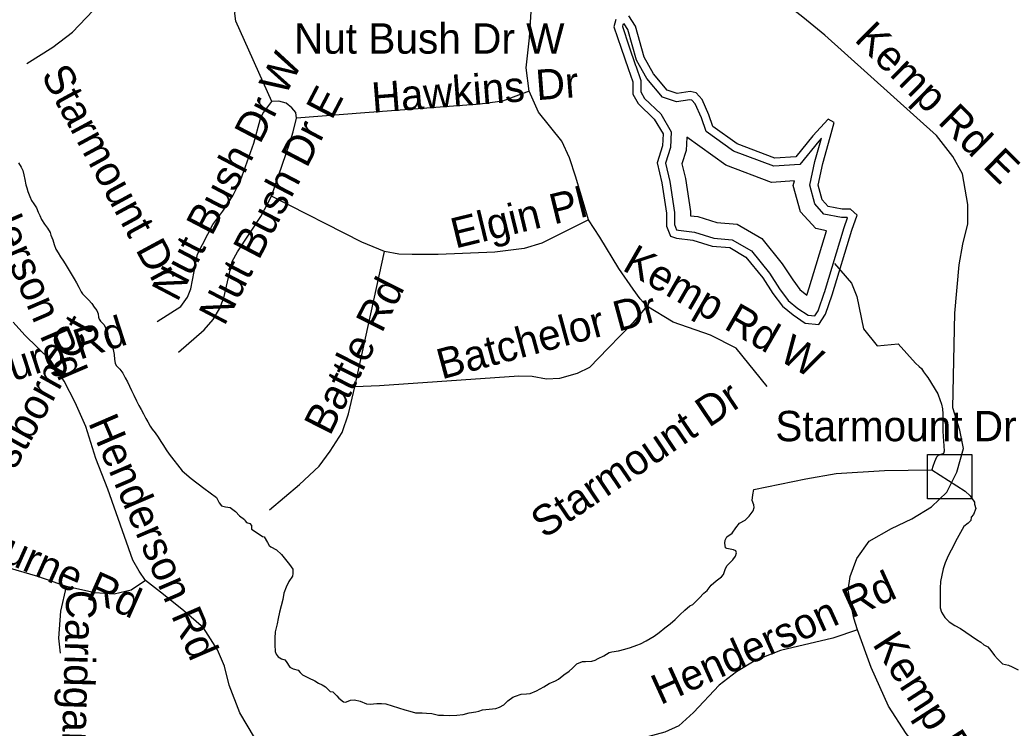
# Model space of a CAD drawing. Extents: x 1662474 to 1856135, y 779280 to 917889.
# Drawn here: x 1744951 to 1748069, y 849267 to 851485 of the extents above; entities that cross this region are included whole.
import ezdxf

# ---------------------------------------------------------------- set-up
doc = ezdxf.new("R2010")
doc.units = 0
for name, color, linetype in [('Exist Hydrographic Creek Single Shore', 7, 'Continuous'), ('Exist Hydrographic Pond Over 1500 Sq Ft', 7, 'Continuous'), ('Exist Road Non-System Structure Non-Sys Other Attributed CELL', 7, 'Continuous'), ('Exist Road Non-System Type 51', 7, 'Continuous'), ('Exist Road Non-System Type 51 Label', 7, 'Continuous'), ('Old_Level_44', 7, 'Continuous')]:
    doc.layers.add(name, color=color, linetype=linetype)

msp = doc.modelspace()

# ---------------------------------------------------------------- linework, layer by layer
at = {"layer": 'Exist Hydrographic Creek Single Shore'}
for points in [[(1744946.6, 851037.1), (1744954.8, 851023.9), (1744960, 851013.7), (1744962.9, 851000.1), (1744965.8, 850984.8), (1744969, 850968), (1744971.9, 850958.8), (1744975.5, 850947.6), (1744981.2, 850932.3), (1744986.8, 850919.4), (1744994.1, 850909.2), (1745002.2, 850896.6), (1745007.5, 850883.2), (1745013.2, 850872.8), (1745018.5, 850859.9), (1745027, 850845.2), (1745036.6, 850832.3), (1745044.8, 850818.9), (1745047.6, 850810.8), (1745053.2, 850796.6), (1745057.9, 850781.7), (1745063.4, 850767.2), (1745069.8, 850755.7), (1745078.1, 850743.1), (1745086.8, 850729.7), (1745095.1, 850716.1), (1745120.4, 850674.1), (1745127.8, 850661.2), (1745135.4, 850648.1), (1745142.1, 850633.1), (1745146.6, 850627.1), (1745157.4, 850616.6), (1745165, 850608.7), (1745175.5, 850596.4), (1745183.4, 850585.6), (1745191, 850574.9), (1745195.1, 850564.9), (1745197, 850553.6), (1745198.4, 850547.8), (1745202.5, 850541.8), (1745212.8, 850530.8), (1745220.6, 850517.6), (1745224.6, 850507.1), (1745227.2, 850491.1), (1745231.4, 850481.9), (1745238, 850467.8), (1745243, 850453.1), (1745246.1, 850437.1), (1745247.1, 850421.1), (1745248.8, 850409.8), (1745252.4, 850402.4), (1745263.4, 850391.4), (1745272.4, 850378.8), (1745280, 850364.6), (1745287, 850351.5), (1745294.1, 850337.6), (1745300.1, 850324.2), (1745306.8, 850310.3), (1745315.9, 850291.9), (1745323, 850277.2), (1745330.6, 850264.9), (1745337.4, 850251), (1745345, 850237.1), (1745350.9, 850226.8), (1745358.8, 850212.9)], [(1747500.4, 850721.6), (1747554.5, 850660.1), (1747570.8, 850618.7), (1747591.8, 850517.9), (1747634.5, 850464.1), (1747700.1, 850470.9), (1747754.1, 850410.3), (1747766.2, 850400.1), (1747773.1, 850393.8), (1747779.9, 850383), (1747788.9, 850370.4), (1747793, 850364.9), (1747824, 850314.2), (1747825.6, 850310.6), (1747831.1, 850296.6), (1747836.1, 850281.7), (1747839.5, 850266.8), (1747840.5, 850251.5), (1747840.5, 850242.8), (1747840.5, 850227.9), (1747840.2, 850211.9), (1747840.2, 850196.6), (1747840.8, 850180.9), (1747842.4, 850165.9), (1747843.4, 850150.7), (1747844, 850134.7), (1747842.4, 850127.1), (1747836.6, 850125), (1747825, 850121.3), (1747820.4, 850115.3), (1747814, 850100.6), (1747809, 850086.4), (1747805.6, 850076.4)], [(1745358.8, 850212.9), (1745364.8, 850203.8), (1745373.9, 850191.4), (1745383.6, 850178.6), (1745391.5, 850164.9), (1745399.6, 850151.8), (1745408.5, 850138.9), (1745418, 850125.2), (1745458.8, 850073.3), (1745486.2, 850049.1), (1745526.6, 850018.2), (1745565.8, 849989.3), (1745574.5, 849972.5), (1745581.8, 849963.3), (1745594.4, 849960.4), (1745609.1, 849958.3), (1745625.9, 849946), (1745637.8, 849932.1), (1745654, 849920.2), (1745655.8, 849916.1), (1745655.8, 849915.8), (1745660.2, 849910.6), (1745670.8, 849907.7), (1745675.2, 849901.9), (1745676, 849889.8), (1745693.1, 849879.1), (1745709.6, 849867.2), (1745714.9, 849866.2), (1745725.4, 849848.9), (1745730.4, 849838.6), (1745735.9, 849835), (1745754.2, 849825.2), (1745769.1, 849811.1), (1745781.8, 849795.3), (1745794.6, 849779.6), (1745804.6, 849765.2), (1745804.9, 849751), (1745803.6, 849742.6), (1745792.5, 849726.8), (1745783.9, 849708.2), (1745776.8, 849689.8), (1745773.4, 849669.9), (1745768.9, 849649.7), (1745762.9, 849630.2), (1745759, 849610.3), (1745755.8, 849594.3), (1745750, 849569.1), (1745748.5, 849549.1), (1745749, 849528.4), (1745750, 849507.2), (1745752.9, 849498.5), (1745759.5, 849490.4), (1745769.5, 849484.1), (1745780, 849481.4), (1745784.6, 849475.9), (1745796, 849457.8), (1745806.5, 849453.4), (1745821.4, 849448.4), (1745827.8, 849441.6), (1745835.6, 849434.4), (1745854.2, 849424.8), (1745873.6, 849415.6), (1745885.2, 849407.7), (1745896.5, 849402.7), (1745906.8, 849396.9), (1745911.8, 849392.2), (1745922, 849382.2), (1745930.1, 849380.9), (1745942.4, 849368.6), (1745949.2, 849360.7), (1745963.4, 849349.1), (1745969.5, 849348.9), (1745977.9, 849352.1), (1745985.8, 849354.9), (1745998, 849355.4), (1746016.1, 849351.2), (1746035.9, 849343.1), (1746047.6, 849342.6), (1746068.1, 849344.4), (1746082.2, 849344.4), (1746095.8, 849342.9), (1746115.6, 849337.1), (1746135.9, 849331.1), (1746156, 849325), (1746171.8, 849320.6), (1746188.6, 849315.6), (1746198, 849314.8), (1746209.9, 849315.1), (1746223.8, 849314.2), (1746240.2, 849312.9), (1746261.6, 849307.9), (1746277, 849307.7), (1746297, 849306.9), (1746318.2, 849307.7), (1746338.8, 849309.5), (1746357.4, 849315.3), (1746377.6, 849318.4), (1746387, 849320.6), (1746399.1, 849324.2), (1746419.9, 849326.6)], [(1746419.9, 849326.6), (1746441.1, 849328.9), (1746452.1, 849332.9), (1746465.8, 849339.7), (1746478.4, 849353.1), (1746494.1, 849364.4), (1746502.2, 849367.8), (1746519.9, 849373.1), (1746536.6, 849374.1), (1746547.9, 849375.4), (1746567.6, 849384.3), (1746579.6, 849390.4), (1746591.2, 849396.1), (1746607.8, 849406.6), (1746626.9, 849415.3), (1746636.4, 849420.6), (1746653.1, 849433.7), (1746670.2, 849445.5), (1746680.8, 849454.7), (1746694.1, 849468.8), (1746711.6, 849475.7), (1746721.6, 849476.2), (1746741.4, 849476.7), (1746751.4, 849479.6), (1746761.2, 849485.6), (1746779.1, 849493.5), (1746787.5, 849498.8), (1746795.9, 849504), (1746804.1, 849506.6), (1746824.5, 849509.5), (1746844.5, 849514.8), (1746862.1, 849519.8), (1746881.8, 849526.8), (1746893.2, 849531.3), (1746911.6, 849540.2), (1746924.2, 849547.6), (1746935.9, 849555.2), (1746952.4, 849566.5), (1746969.4, 849580.9), (1746986, 849594.1), (1747001.8, 849607.4), (1747016.6, 849621.6), (1747032.1, 849636.8), (1747047.9, 849649.7), (1747057.1, 849653.9), (1747066.5, 849663.6), (1747077.2, 849674.6), (1747092.2, 849689.6), (1747102.2, 849698.2), (1747115.1, 849714.5), (1747130.4, 849728.4), (1747147.4, 849740.5), (1747153.1, 849748.1), (1747159.5, 849767), (1747165, 849776.7), (1747179.9, 849790.9), (1747183.1, 849794.6), (1747191, 849805.3), (1747193.9, 849815.8), (1747192.5, 849822.4), (1747184.6, 849825), (1747163.6, 849830), (1747160, 849832.1), (1747157.4, 849846.8), (1747159.1, 849856), (1747163.6, 849865.7), (1747180.1, 849878.2), (1747191.8, 849894.6), (1747203.2, 849909.2), (1747221.4, 849918.9), (1747233.8, 849931.1), (1747245.8, 849947.3), (1747249.8, 849958.3), (1747248.1, 849966.8), (1747243.1, 849980.1), (1747244.8, 849997.7), (1747247.9, 850014.5), (1747411.6, 850048.1), (1747506.1, 850064.6), (1747657.4, 850074.3), (1747805.6, 850076.4)], [(1747805.6, 850076.4), (1747909.9, 850008.8), (1747925.2, 849994.6), (1747930, 849988.2), (1747938.8, 849975.1), (1747939.2, 849968.8), (1747942.9, 849954.9), (1747936.1, 849936.3), (1747928.8, 849927.4), (1747927.4, 849917.6), (1747919.5, 849909), (1747905.4, 849898.2), (1747895.1, 849880.1), (1747885.1, 849860.9), (1747875.8, 849842.9), (1747871.8, 849833.7), (1747861.2, 849814.8), (1747853.6, 849799), (1747847.6, 849784.8), (1747841.4, 849765.9), (1747836.9, 849746.2), (1747832.9, 849726.3), (1747831.4, 849705.8), (1747831.4, 849684.8), (1747831.6, 849664.1), (1747831.4, 849643.4), (1747836.1, 849630.8), (1747846.6, 849613.7), (1747860, 849600.3), (1747877.2, 849589.1), (1747895.1, 849579.1), (1747911.6, 849567.2), (1747928.8, 849556.2), (1747946, 849544.7), (1747958.9, 849536.3), (1747968.9, 849528.1), (1747981.2, 849521.6), (1747990.1, 849510.6), (1748002, 849495.1), (1748010.9, 849484.1), (1748026.6, 849468.1), (1748046.2, 849464.4), (1748057.6, 849458.9), (1748076.2, 849449.7)]]:
    msp.add_lwpolyline(points, dxfattribs=at)
at = {"layer": 'Exist Hydrographic Pond Over 1500 Sq Ft'}
for points in [[(1746816.5, 851486.6), (1746810.2, 851463.4), (1746833.4, 851395.9), (1746854.5, 851332.7), (1746869.3, 851290.5), (1746869.3, 851252.5), (1746886.1, 851223), (1746936.8, 851174.5), (1746964.2, 851128.1), (1746962.1, 851090.2), (1746945.2, 851037.4), (1746960, 850974.2), (1746974.8, 850879.3), (1746974.8, 850839.2), (1746987.4, 850807.6), (1747006.4, 850801.3), (1747057, 850794.9), (1747118.2, 850776), (1747173.1, 850771.7), (1747223.7, 850742.2), (1747276.5, 850676.9), (1747308.1, 850628.4), (1747337.7, 850588.3), (1747371.4, 850560.9), (1747409.4, 850535.6), (1747451.6, 850531.4), (1747472.7, 850563), (1747493.8, 850624.1)], [(1747493.8, 850624.1), (1747555, 850826.6), (1747571.9, 850873), (1747550.8, 850891.9), (1747525.4, 850891.9), (1747481.1, 850900.4), (1747462.1, 850921.5), (1747449.5, 850967.9), (1747464.3, 851035.3), (1747487.5, 851117.6), (1747500.1, 851164), (1747481.1, 851174.5), (1747432.6, 851121.8), (1747379.9, 851056.4), (1747314.5, 851052.2), (1747196.3, 851096.5), (1747120.3, 851151.3), (1747107.7, 851187.2), (1747086.6, 851235.7), (1747067.6, 851256.7), (1747048.6, 851261), (1747008.5, 851254.6), (1746976.9, 851265.2), (1746934.7, 851315.8), (1746905.1, 851368.5), (1746877.7, 851465.5), (1746856.6, 851497.1)]]:
    msp.add_lwpolyline(points, dxfattribs=at)
at = {"layer": 'Exist Road Non-System Structure Non-Sys Other Attributed CELL'}
msp.add_lwpolyline([(1747792.2, 850123.9), (1747931.2, 850123.9), (1747931.2, 849984.8), (1747792.2, 849984.8)], close=True, dxfattribs=at)
at = {"layer": 'Exist Road Non-System Type 51'}
msp.add_line((1745998.9, 850335.8), (1746091.8, 850760.2), dxfattribs=at)
for points in [[(1744971.9, 851348.1), (1745053.1, 851400), (1745115.6, 851446.5), (1745180.1, 851514.4), (1745219.9, 851567.8), (1745247.1, 851601.9), (1745278.6, 851666.4), (1745311.4, 851768.8)], [(1745738.8, 851229.2), (1745626.9, 851481.4), (1745623.2, 851505.2), (1745630.1, 851545.4), (1745659.8, 851653.2)], [(1746544.5, 851262.2), (1746535.9, 851334.4), (1746545.9, 851429.2), (1746555.2, 851577.2)], [(1747872, 850318.9), (1747877.2, 850566.2), (1747891.1, 850718.2), (1747903, 850783), (1747917.9, 850845.9), (1747917.9, 850906.6), (1747902.1, 851003.2), (1747871, 851057.2), (1747819.8, 851122.9), (1747471, 851437.6), (1747402.1, 851493.8), (1747374.1, 851515.8), (1747345, 851530.2)], [(1746544.5, 851262.2), (1746461.6, 851230.2), (1746391.8, 851220.8), (1746030.4, 851193.8), (1745816.9, 851177.2)], [(1746730.4, 850858.6), (1746691.1, 850992.4), (1746671.2, 851052.8), (1746647.4, 851105.2), (1746574.6, 851196.1), (1746544.5, 851262.2)], [(1745380.1, 850541), (1745454.5, 850587.7), (1745475.2, 850616.6), (1745486, 850643.1), (1745506.4, 850751.2), (1745554.8, 850844.4), (1745585.4, 850885.9), (1745616.9, 850933.9), (1745641.1, 850982.2), (1745682.4, 851099), (1745702.8, 851172.2), (1745711.1, 851192.2), (1745738.8, 851229.2)], [(1745816.9, 851177.2), (1745814.6, 851194.8), (1745802.2, 851209.5), (1745784.4, 851223.9), (1745761.6, 851230.2), (1745738.8, 851229.2)], [(1745738.1, 850933.4), (1745794.9, 851096.6), (1745806.4, 851134.2), (1745816.9, 851177.2)], [(1745446.9, 850444.1), (1745527.6, 850514.8), (1745555.2, 850547.2), (1745575.5, 850579.9), (1745588.9, 850614.8), (1745614.9, 850727.9), (1745631.6, 850758.9), (1745704.4, 850869.6), (1745738.1, 850933.4)], [(1746091.8, 850760.2), (1746020.9, 850788.5), (1745738.1, 850933.4)], [(1746730.4, 850858.6), (1746584.4, 850785.6), (1746529.2, 850768.8), (1746437.6, 850757.2), (1746260.5, 850750.7), (1746179.1, 850749.9), (1746136.6, 850751.8), (1746091.8, 850760.2)], [(1746913.8, 850588.5), (1746892.8, 850611.6), (1746870.1, 850642), (1746826.1, 850706.6), (1746765.8, 850804.2), (1746730.4, 850858.6)], [(1746913.8, 850588.5), (1746869.9, 850536.8), (1746792.8, 850457.5), (1746762.9, 850426.5), (1746733.4, 850396.1), (1746694.9, 850377.4), (1746639.8, 850361.8), (1746599.1, 850360.4), (1746554.1, 850368.2), (1746512.5, 850368.9), (1746076, 850338.9), (1745998.9, 850335.8)], [(1747289.6, 850336.8), (1747192.8, 850456.5), (1747112.8, 850497.4), (1746995.9, 850538.6), (1746913.8, 850588.5)], [(1745343.4, 849729.4), (1745324, 849758.9), (1745304.4, 849793.2), (1745225.6, 850015.2), (1745188.6, 850111.1), (1745157.4, 850211.4), (1745123.5, 850286.7), (1745088.6, 850353.4), (1745045.9, 850419.2), (1744965.8, 850497.9), (1744929.2, 850537.9)], [(1745732.4, 849950.4), (1745826.1, 850030.5), (1745887.5, 850087.7), (1745921.9, 850134.9), (1745959.8, 850193.2), (1745979.6, 850251.2), (1745998.9, 850335.8)], [(1747573.1, 849574.6), (1747561.5, 849611.6), (1747543.4, 849699), (1747550.2, 849741.5), (1747570.6, 849798.5), (1747609.6, 849852.9), (1747679.1, 849892.2), (1747742.6, 849922.6), (1747804.4, 849959.9), (1747853.1, 850005.6), (1747883.6, 850069.1), (1747904.4, 850143.1), (1747892.8, 850200.6), (1747871, 850270.1), (1747872, 850318.9)], [(1745095.9, 849711.1), (1745006.8, 849742), (1744784.6, 849806.9)], [(1745078.1, 849502.4), (1745071.9, 849548.9), (1745078.9, 849633.9), (1745095.9, 849711.1)], [(1745343.4, 849729.4), (1745299.1, 849699.2), (1745245.6, 849687.2), (1745185.4, 849691.1), (1745095.9, 849711.1)], [(1745694.9, 849227.9), (1745685.4, 849238.1), (1745638.8, 849315), (1745605.4, 849401.4), (1745590.6, 849460.9), (1745569.6, 849512.9), (1745525.1, 849581.7), (1745463.6, 849634.9), (1745400.1, 849685.6), (1745343.4, 849729.4)], [(1747573.1, 849574.6), (1747495.9, 849549.4), (1747331.4, 849510), (1747254.1, 849479.6), (1747194.1, 849443.4), (1747139.8, 849401.6), (1747059.1, 849316.1), (1747013.5, 849274.6), (1746969.9, 849254.7), (1746915.6, 849240.2), (1746800.1, 849226.6)], [(1747798, 849157.9), (1747725, 849250.2), (1747669.9, 849336), (1747615.6, 849457.5), (1747573.1, 849574.6)]]:
    msp.add_lwpolyline(points, dxfattribs=at)
at = {"layer": 'Old_Level_44'}
for points in [[(1746890.6, 851342.4), (1746881.5, 851358.7), (1746854.3, 851454.7), (1746842.1, 851473), (1746842, 851473), (1746838.5, 851470.7), (1746836.8, 851464.3), (1746857.5, 851404.1), (1746878.2, 851342)], [(1746878.2, 851342), (1746878.5, 851340.9), (1746894.7, 851294.8), (1746894.7, 851259.3), (1746906.4, 851238.8), (1746956.9, 851190.4), (1746990, 851134.4), (1746987.3, 851085.5), (1746971.6, 851036.4), (1746985, 850979), (1747000.2, 850881.3), (1747000.2, 850844.1), (1747006.6, 850828), (1747012.1, 850826.2), (1747062.4, 850819.9), (1747123, 850801.1), (1747180.9, 850796.6), (1747240.6, 850761.8), (1747297.1, 850691.8), (1747329, 850642.9), (1747356.2, 850606), (1747386.5, 850581.4), (1747418.2, 850560.2), (1747438.9, 850558.2), (1747449.7, 850574.4), (1747469.8, 850632.4)], [(1747469.5, 850631.5), (1747530.9, 850834.6), (1747542.1, 850865.5), (1747541, 850866.5), (1747523, 850866.5), (1747468, 850877), (1747439.2, 850908.9), (1747423.3, 850967.2), (1747439.6, 851041.5), (1747460.1, 851114.1), (1747451.9, 851105.2), (1747392.6, 851031.8), (1747310.6, 851026.5), (1747184.2, 851073.9), (1747099, 851135.3), (1747084, 851177.8), (1747064.9, 851221.7), (1747054.1, 851233.7), (1747047.8, 851235.1), (1747006.4, 851228.6), (1746962, 851243.3), (1746913.6, 851301.3), (1746890.6, 851342.4)], [(1747039, 851117.2), (1747036.7, 851076.4), (1747023.3, 851034.3), (1747033.9, 850988.5), (1747050, 850885.1), (1747050, 850871.7), (1747073, 850868.8), (1747132.4, 850850.4), (1747196.1, 850845.5), (1747273.6, 850800.3), (1747337.4, 850721.2), (1747370, 850671.3), (1747392.6, 850640.7), (1747413.9, 850623.4), (1747422.6, 850648.7)], [(1747421.8, 850645.9), (1747475.9, 850824.8), (1747442.2, 850831.2), (1747394.3, 850884.4), (1747372, 850965.9), (1747375.3, 850980.7), (1747303.2, 850976.1), (1747160.4, 851029.6), (1747039, 851117.2)]]:
    msp.add_lwpolyline(points, dxfattribs=at)

# ---------------------------------------------------------------- texts
at = {"layer": 'Exist Road Non-System Type 51 Label'}
for s, p in [('Nut Bush Dr W', (1745808.5, 851379.2)), ('Starmount Dr', (1747315.6, 850165.6))]:
    msp.add_text(s, height=95, dxfattribs=at).set_placement(p)
for s, rotation, p in [('Kemp Rd E', 315.3999, (1747559.8, 851420.9)), ('Nut Bush Dr W', 62.389, (1745443.3, 850598.6)), ('Starmount Dr', 298.4286, (1745015.1, 851312.5)), ('Hawkins Dr', 4.4121, (1746055.1, 851193.7)), ('Nut Bush Dr E', 62.4584, (1745590.6, 850523.5)), ('Henderson Rd', 293.2868, (1744751.7, 851101.1)), ('Elgin Pl', 13.7287, (1746313.6, 850768.6)), ('Kemp Rd W', 330.071, (1746833, 850703.2)), ('Battle Rd', 63.2005, (1745921.1, 850179.8)), ('Batchelor Dr', 15.1416, (1746271.2, 850358.8)), ('Williamsburg Rd', 17.9796, (1744412.4, 850184.8)), ('Westborn Ct', 61.0886, (1744843.3, 849907.3)), ('Starmount Dr', 34.0224, (1746592.4, 849858.8)), ('Henderson Rd', 293.2868, (1745163.2, 850224)), ('Westbourne Rd', 336.0243, (1744495.8, 849967.2)), ('Henderson Rd', 24.3887, (1746955.9, 849338.9)), ('Caridgan Ct', 268.4098, (1745096.2, 849701.4)), ('Kemp Rd E', 302.7815, (1747617.7, 849530.3))]:
    msp.add_text(s, height=95, rotation=rotation, dxfattribs=at).set_placement(p)

doc.saveas('drawing.dxf')
